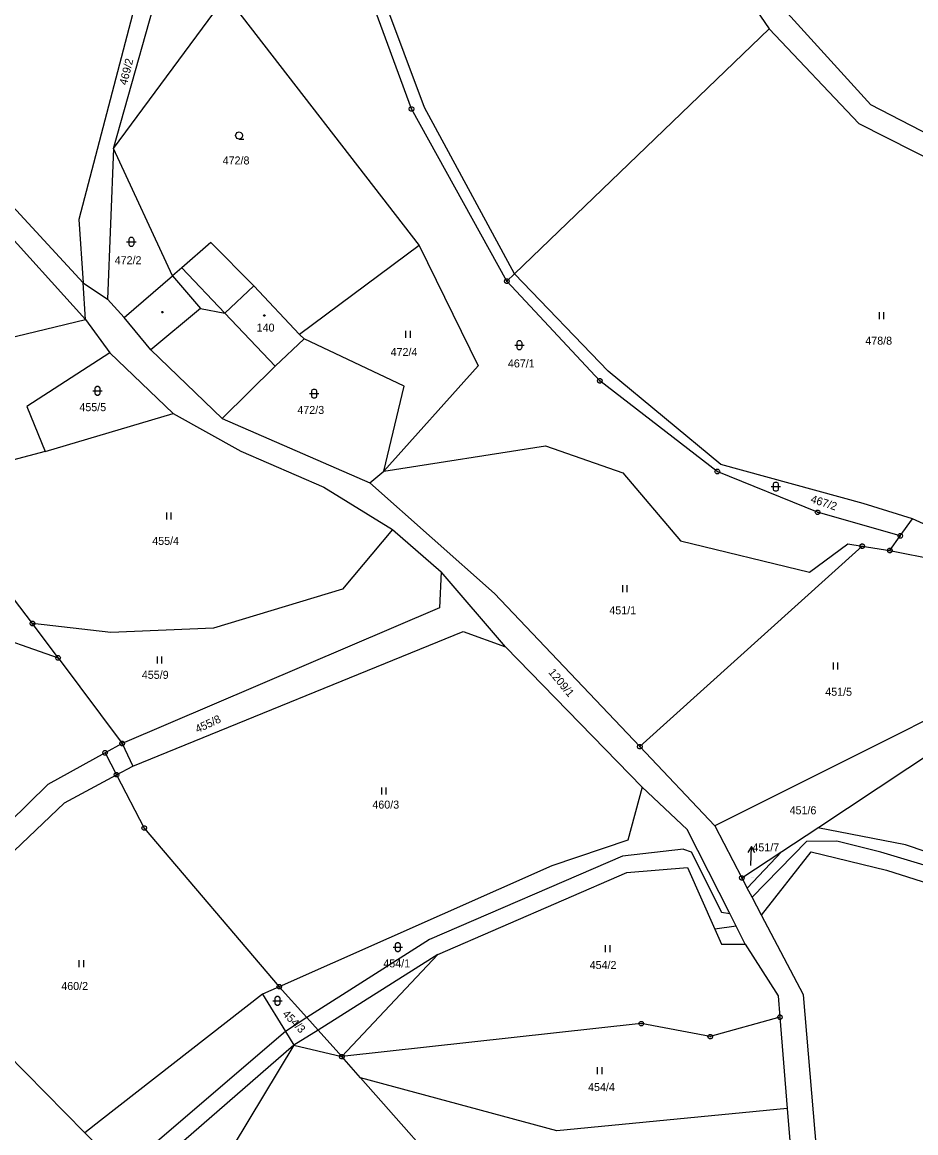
# Model space of a CAD drawing. Extents: x -694465 to -690527, y -983694 to -978978.
# Drawn here: x -692675 to -692485.2, y -980652.4 to -980416.5 of the extents above; entities that cross this region are included whole.
import ezdxf

# ---------------------------------------------------------------- set-up
doc = ezdxf.new("R2010")
doc.units = 0
for name, color, linetype in [('Vrstva 1', 7, 'Continuous'), ('Vrstva 16', 7, 'Continuous'), ('Vrstva 18', 7, 'Continuous'), ('Vrstva 19', 7, 'Continuous'), ('Vrstva 24', 7, 'Continuous'), ('Vrstva 25', 7, 'Continuous'), ('Vrstva 29', 7, 'Continuous')]:
    doc.layers.add(name, color=color, linetype=linetype)

msp = doc.modelspace()

# ---------------------------------------------------------------- linework, layer by layer
at = {"layer": 'Vrstva 1'}
msp.add_line((-692523.382, -980608.488), (-692527.918, -980609.106), dxfattribs=at)
for points in [[(-692592.33, -980434.94), (-692621.46, -980355.77)], [(-692589.54, -980434.65), (-692619.38, -980354.93)], [(-692531.53, -980395.7), (-692516.38, -980417.93)], [(-692655.64, -980443.35), (-692644.1, -980402.37)], [(-692649.26, -980405.88), (-692663.01, -980458.39)], [(-692655.64, -980443.35), (-692631.72, -980410.92)], [(-692631.72, -980410.92), (-692590.71, -980463.96)], [(-692494.78, -980434.05), (-692513.2, -980413.8)], [(-692516.38, -980417.93), (-692570.48, -980469.96)], [(-692516.38, -980417.93), (-692497.31, -980438.05)], [(-692572.09, -980471.51), (-692592.33, -980434.94)], [(-692570.48, -980469.96), (-692589.54, -980434.65)], [(-692426.39, -980469.41), (-692494.78, -980434.05)], [(-692497.31, -980438.05), (-692427.79, -980473.21)], [(-692655.64, -980443.35), (-692656.89, -980475.3)], [(-692643.12, -980470.37), (-692655.64, -980443.35)], [(-692662.07, -980471.85), (-692677.09, -980455.54)], [(-692680.71, -980458.55), (-692661.59, -980479.62)], [(-692663.01, -980458.39), (-692662.07, -980471.85)], [(-692634.97, -980463.29), (-692641.143, -980468.652)], [(-692625.85, -980472.49), (-692634.97, -980463.29)], [(-692590.71, -980463.96), (-692616.1, -980482.85)], [(-692590.71, -980463.96), (-692578.14, -980489.47)], [(-692641.143, -980468.652), (-692643.12, -980470.37)], [(-692631.97, -980478.28), (-692641.143, -980468.652)], [(-692653.33, -980479.25), (-692643.12, -980470.37)], [(-692643.12, -980470.37), (-692637.18, -980477.28)], [(-692570.48, -980469.96), (-692572.09, -980471.51)], [(-692550.55, -980490.59), (-692570.48, -980469.96)], [(-692661.59, -980479.62), (-692662.07, -980471.85)], [(-692662.07, -980471.85), (-692656.89, -980475.3)], [(-692631.97, -980478.28), (-692625.85, -980472.49)], [(-692616.1, -980482.85), (-692625.85, -980472.49)], [(-692552.34, -980492.66), (-692572.09, -980471.51)], [(-692656.89, -980475.3), (-692653.33, -980479.25)], [(-692637.18, -980477.28), (-692647.7, -980486.06)], [(-692637.18, -980477.28), (-692631.97, -980478.28)], [(-692621.26, -980489.57), (-692631.97, -980478.28)], [(-692699.76, -980488.81), (-692661.59, -980479.62)], [(-692661.59, -980479.62), (-692656.37, -980486.75)], [(-692647.7, -980486.06), (-692653.33, -980479.25)], [(-692615.15, -980483.78), (-692616.1, -980482.85)], [(-692615.15, -980483.78), (-692621.26, -980489.57)], [(-692593.89, -980493.77), (-692615.15, -980483.78)], [(-692656.37, -980486.75), (-692674.03, -980498.1)], [(-692642.92, -980499.57), (-692656.37, -980486.75)], [(-692632.55, -980500.7), (-692647.7, -980486.06)], [(-692621.26, -980489.57), (-692632.55, -980500.7)], [(-692578.14, -980489.47), (-692598.23, -980511.86)], [(-692526.67, -980510.46), (-692550.55, -980490.59)], [(-692598.23, -980511.86), (-692593.89, -980493.77)], [(-692527.38, -980511.91), (-692552.34, -980492.66)], [(-692674.03, -980498.1), (-692670.17, -980507.66)], [(-692670.17, -980507.66), (-692642.92, -980499.57)], [(-692642.92, -980499.57), (-692628.6, -980507.62)], [(-692632.55, -980500.7), (-692601.19, -980514.33)], [(-692598.23, -980511.86), (-692563.86, -980506.48)], [(-692563.86, -980506.48), (-692547.46, -980512.19)], [(-692670.17, -980507.66), (-692695.52, -980514.38)], [(-692628.6, -980507.62), (-692610.98, -980515.22)], [(-692496.41, -980518.69), (-692526.67, -980510.46)], [(-692601.19, -980514.33), (-692598.23, -980511.86)], [(-692547.46, -980512.19), (-692535.19, -980526.66)], [(-692506.09, -980520.58), (-692527.38, -980511.91)], [(-692672.84, -980544.2), (-692695.52, -980514.38)], [(-692610.98, -980515.22), (-692596.37, -980524.24)], [(-692574.7, -980537.8), (-692601.19, -980514.33)], [(-692488.52, -980525.59), (-692506.09, -980520.58)], [(-692485.95, -980521.98), (-692496.41, -980518.69)], [(-692488.52, -980525.59), (-692485.95, -980521.98)], [(-692450.58, -980538.06), (-692485.95, -980521.98)], [(-692596.37, -980524.24), (-692607.02, -980536.94)], [(-692596.37, -980524.24), (-692586.01, -980533.2)], [(-692496.61, -980527.79), (-692543.85, -980570.35)], [(-692535.19, -980526.66), (-692507.77, -980533.29)], [(-692507.77, -980533.29), (-692499.65, -980527.31)], [(-692499.65, -980527.31), (-692496.61, -980527.79)], [(-692496.61, -980527.79), (-692490.73, -980528.71)], [(-692490.73, -980528.71), (-692488.52, -980525.59)], [(-692490.73, -980528.71), (-692480.74, -980530.69)], [(-692586.01, -980533.2), (-692586.41, -980540.87)], [(-692572.34, -980549.15), (-692586.01, -980533.2)], [(-692607.02, -980536.94), (-692634.35, -980545.19)], [(-692543.85, -980570.35), (-692574.7, -980537.8)], [(-692586.41, -980540.87), (-692653.79, -980569.68)], [(-692425.242, -980539.845), (-692426.72, -980541.915), (-692430.516, -980553.31), (-692418.836, -980576.099), (-692419.712, -980577.852), (-692470.194, -980599.453), (-692492.678, -980592.733), (-692502.022, -980590.396)], [(-692656.16, -980546.09), (-692672.84, -980544.2)], [(-692667.4, -980551.5), (-692672.84, -980544.2)], [(-692684.34, -980545.52), (-692667.4, -980551.5)], [(-692634.35, -980545.19), (-692656.16, -980546.09)], [(-692651.53, -980574.47), (-692581.36, -980545.91)], [(-692581.36, -980545.91), (-692572.34, -980549.15)], [(-692443.85, -980545.11), (-692527.89, -980587.19)], [(-692506.05, -980587.56), (-692442.4, -980545.42)], [(-692572.34, -980549.15), (-692543.32, -980578.94)], [(-692667.4, -980551.5), (-692653.79, -980569.68)], [(-692653.79, -980569.68), (-692657.42, -980571.67)], [(-692653.79, -980569.68), (-692651.53, -980574.47)], [(-692527.89, -980587.19), (-692543.85, -980570.35)], [(-692657.42, -980571.67), (-692669.6, -980578.38)], [(-692657.42, -980571.67), (-692654.98, -980576.32)], [(-692654.98, -980576.32), (-692651.53, -980574.47)], [(-692666.04, -980582.25), (-692654.98, -980576.32)], [(-692654.98, -980576.32), (-692649.09, -980587.64)], [(-692669.6, -980578.38), (-692690.09, -980598.52)], [(-692543.32, -980578.94), (-692546.4, -980590.2)], [(-692533.76, -980587.96), (-692543.32, -980578.94)], [(-692687.42, -980602.6), (-692666.04, -980582.25)], [(-692649.09, -980587.64), (-692620.41, -980621.34)], [(-692524.733, -980605.816), (-692533.76, -980587.96)], [(-692527.89, -980587.19), (-692522.17, -980598.23)], [(-692513.69, -980592.62), (-692506.05, -980587.56)], [(-692487.41, -980591.19), (-692506.05, -980587.56)], [(-692546.4, -980590.2), (-692562.51, -980595.69)], [(-692502.022, -980590.396), (-692508.428, -980590.466), (-692520.015, -980602.336)], [(-692470.3, -980597.02), (-692487.41, -980591.19)], [(-692534.559, -980592.148), (-692547.498, -980593.578), (-692588.506, -980611.342), (-692614.552, -980627.881)], [(-692534.559, -980592.148), (-692532.933, -980592.684), (-692526.479, -980605.473), (-692524.733, -980605.816)], [(-692522.17, -980598.23), (-692513.69, -980592.62)], [(-692521.02, -980600.44), (-692513.69, -980592.62)], [(-692518, -980606.14), (-692507.48, -980592.72)], [(-692507.48, -980592.72), (-692491.43, -980596.58)], [(-692562.51, -980595.69), (-692620.41, -980621.34)], [(-692546.62, -980597.07), (-692533.69, -980596.04)], [(-692533.69, -980596.04), (-692527.918, -980609.106)], [(-692586.73, -980614.51), (-692546.62, -980597.07)], [(-692522.17, -980598.23), (-692521.02, -980600.44)], [(-692491.43, -980596.58), (-692470.26, -980603.33)], [(-692520.015, -980602.336), (-692521.02, -980600.44)], [(-692518, -980606.14), (-692520.015, -980602.336)], [(-692523.382, -980608.488), (-692524.733, -980605.816)], [(-692509.08, -980623.06), (-692518, -980606.14)], [(-692527.918, -980609.106), (-692526.52, -980612.27)], [(-692521.47, -980612.27), (-692523.382, -980608.488)], [(-692526.52, -980612.27), (-692521.47, -980612.27)], [(-692521.47, -980612.27), (-692514.45, -980623.28)], [(-692586.73, -980614.51), (-692612.167, -980630.545)], [(-692607.12, -980636.18), (-692586.73, -980614.51)], [(-692620.41, -980621.34), (-692623.99, -980622.93)], [(-692614.552, -980627.881), (-692620.41, -980621.34)], [(-692623.99, -980622.93), (-692658.4, -980649.75)], [(-692623.99, -980622.93), (-692619.12, -980630.816)], [(-692514.45, -980623.28), (-692514.09, -980627.79)], [(-692503.42, -980689.85), (-692509.08, -980623.06)], [(-692661.73, -980652.34), (-692686.84, -980626.89)], [(-692614.552, -980627.881), (-692619.12, -980630.816)], [(-692612.167, -980630.545), (-692614.552, -980627.881)], [(-692543.53, -980629.17), (-692607.12, -980636.18)], [(-692528.88, -980631.94), (-692543.53, -980629.17)], [(-692514.09, -980627.79), (-692528.88, -980631.94)], [(-692514.09, -980627.79), (-692512.52, -980647.2)], [(-692619.118, -980630.833), (-692619.12, -980630.816), (-692653.693, -980660.483)], [(-692619.12, -980630.816), (-692617.29, -980633.78)], [(-692612.167, -980630.545), (-692617.29, -980633.78)], [(-692607.12, -980636.18), (-692612.167, -980630.545)], [(-692617.29, -980633.78), (-692651.074, -980663.136)], [(-692617.29, -980633.78), (-692636.64, -980665.79)], [(-692617.29, -980633.78), (-692607.12, -980636.18)], [(-692603.14, -980640.67), (-692607.12, -980636.18)], [(-692561.5, -980651.97), (-692603.14, -980640.67)], [(-692603.14, -980640.67), (-692580.98, -980665.72)], [(-692512.52, -980647.2), (-692561.5, -980651.97)], [(-692512.52, -980647.2), (-692511.08, -980665.14)], [(-692658.4, -980649.75), (-692661.73, -980652.34)], [(-692653.693, -980660.483), (-692661.73, -980652.34)]]:
    msp.add_lwpolyline(points, dxfattribs=at)
at = {"layer": 'Vrstva 24'}
for points in [[(-692592.176, -980434.464), (-692591.926, -980434.646), (-692591.83, -980434.94), (-692591.926, -980435.234), (-692592.176, -980435.416), (-692592.484, -980435.416), (-692592.734, -980435.234), (-692592.83, -980434.94), (-692592.734, -980434.646), (-692592.484, -980434.464)], [(-692571.936, -980471.034), (-692571.686, -980471.216), (-692571.59, -980471.51), (-692571.686, -980471.804), (-692571.936, -980471.986), (-692572.244, -980471.986), (-692572.494, -980471.804), (-692572.59, -980471.51), (-692572.494, -980471.216), (-692572.244, -980471.034)], [(-692552.186, -980492.184), (-692551.936, -980492.366), (-692551.84, -980492.66), (-692551.936, -980492.954), (-692552.186, -980493.136), (-692552.494, -980493.136), (-692552.744, -980492.954), (-692552.84, -980492.66), (-692552.744, -980492.366), (-692552.494, -980492.184)], [(-692527.226, -980511.434), (-692526.976, -980511.616), (-692526.88, -980511.91), (-692526.976, -980512.204), (-692527.226, -980512.386), (-692527.534, -980512.386), (-692527.784, -980512.204), (-692527.88, -980511.91), (-692527.784, -980511.616), (-692527.534, -980511.434)], [(-692505.936, -980520.104), (-692505.686, -980520.286), (-692505.59, -980520.58), (-692505.686, -980520.874), (-692505.936, -980521.056), (-692506.244, -980521.056), (-692506.494, -980520.874), (-692506.59, -980520.58), (-692506.494, -980520.286), (-692506.244, -980520.104)], [(-692488.366, -980525.114), (-692488.116, -980525.296), (-692488.02, -980525.59), (-692488.116, -980525.884), (-692488.366, -980526.066), (-692488.674, -980526.066), (-692488.924, -980525.884), (-692489.02, -980525.59), (-692488.924, -980525.296), (-692488.674, -980525.114)], [(-692496.456, -980527.314), (-692496.206, -980527.496), (-692496.11, -980527.79), (-692496.206, -980528.084), (-692496.456, -980528.266), (-692496.764, -980528.266), (-692497.014, -980528.084), (-692497.11, -980527.79), (-692497.014, -980527.496), (-692496.764, -980527.314)], [(-692490.576, -980528.234), (-692490.326, -980528.416), (-692490.23, -980528.71), (-692490.326, -980529.004), (-692490.576, -980529.186), (-692490.884, -980529.186), (-692491.134, -980529.004), (-692491.23, -980528.71), (-692491.134, -980528.416), (-692490.884, -980528.234)], [(-692672.686, -980543.724), (-692672.436, -980543.906), (-692672.34, -980544.2), (-692672.436, -980544.494), (-692672.686, -980544.676), (-692672.994, -980544.676), (-692673.244, -980544.494), (-692673.34, -980544.2), (-692673.244, -980543.906), (-692672.994, -980543.724)], [(-692667.246, -980551.024), (-692666.996, -980551.206), (-692666.9, -980551.5), (-692666.996, -980551.794), (-692667.246, -980551.976), (-692667.554, -980551.976), (-692667.804, -980551.794), (-692667.9, -980551.5), (-692667.804, -980551.206), (-692667.554, -980551.024)], [(-692653.636, -980569.204), (-692653.386, -980569.386), (-692653.29, -980569.68), (-692653.386, -980569.974), (-692653.636, -980570.156), (-692653.944, -980570.156), (-692654.194, -980569.974), (-692654.29, -980569.68), (-692654.194, -980569.386), (-692653.944, -980569.204)], [(-692543.696, -980569.874), (-692543.446, -980570.056), (-692543.35, -980570.35), (-692543.446, -980570.644), (-692543.696, -980570.826), (-692544.004, -980570.826), (-692544.254, -980570.644), (-692544.35, -980570.35), (-692544.254, -980570.056), (-692544.004, -980569.874)], [(-692657.266, -980571.194), (-692657.016, -980571.376), (-692656.92, -980571.67), (-692657.016, -980571.964), (-692657.266, -980572.146), (-692657.574, -980572.146), (-692657.824, -980571.964), (-692657.92, -980571.67), (-692657.824, -980571.376), (-692657.574, -980571.194)], [(-692654.826, -980575.844), (-692654.576, -980576.026), (-692654.48, -980576.32), (-692654.576, -980576.614), (-692654.826, -980576.796), (-692655.134, -980576.796), (-692655.384, -980576.614), (-692655.48, -980576.32), (-692655.384, -980576.026), (-692655.134, -980575.844)], [(-692648.936, -980587.164), (-692648.686, -980587.346), (-692648.59, -980587.64), (-692648.686, -980587.934), (-692648.936, -980588.116), (-692649.244, -980588.116), (-692649.494, -980587.934), (-692649.59, -980587.64), (-692649.494, -980587.346), (-692649.244, -980587.164)], [(-692522.016, -980597.754), (-692521.766, -980597.936), (-692521.67, -980598.23), (-692521.766, -980598.524), (-692522.016, -980598.706), (-692522.324, -980598.706), (-692522.574, -980598.524), (-692522.67, -980598.23), (-692522.574, -980597.936), (-692522.324, -980597.754)], [(-692620.256, -980620.864), (-692620.006, -980621.046), (-692619.91, -980621.34), (-692620.006, -980621.634), (-692620.256, -980621.816), (-692620.564, -980621.816), (-692620.814, -980621.634), (-692620.91, -980621.34), (-692620.814, -980621.046), (-692620.564, -980620.864)], [(-692543.376, -980628.694), (-692543.126, -980628.876), (-692543.03, -980629.17), (-692543.126, -980629.464), (-692543.376, -980629.646), (-692543.684, -980629.646), (-692543.934, -980629.464), (-692544.03, -980629.17), (-692543.934, -980628.876), (-692543.684, -980628.694)], [(-692513.936, -980627.314), (-692513.686, -980627.496), (-692513.59, -980627.79), (-692513.686, -980628.084), (-692513.936, -980628.266), (-692514.244, -980628.266), (-692514.494, -980628.084), (-692514.59, -980627.79), (-692514.494, -980627.496), (-692514.244, -980627.314)], [(-692528.726, -980631.464), (-692528.476, -980631.646), (-692528.38, -980631.94), (-692528.476, -980632.234), (-692528.726, -980632.416), (-692529.034, -980632.416), (-692529.284, -980632.234), (-692529.38, -980631.94), (-692529.284, -980631.646), (-692529.034, -980631.464)], [(-692606.966, -980635.704), (-692606.716, -980635.886), (-692606.62, -980636.18), (-692606.716, -980636.474), (-692606.966, -980636.656), (-692607.274, -980636.656), (-692607.524, -980636.474), (-692607.62, -980636.18), (-692607.524, -980635.886), (-692607.274, -980635.704)], [(-692606.966, -980635.704), (-692606.716, -980635.886), (-692606.62, -980636.18), (-692606.716, -980636.474), (-692606.966, -980636.656), (-692607.274, -980636.656), (-692607.524, -980636.474), (-692607.62, -980636.18), (-692607.524, -980635.886), (-692607.274, -980635.704)]]:
    msp.add_lwpolyline(points, close=True, dxfattribs=at)
for points in [[(-692592.449, -980434.94), (-692592.21, -980434.94)], [(-692572.209, -980471.51), (-692571.97, -980471.51)], [(-692552.459, -980492.66), (-692552.22, -980492.66)], [(-692527.499, -980511.91), (-692527.26, -980511.91)], [(-692506.209, -980520.58), (-692505.97, -980520.58)], [(-692496.729, -980527.79), (-692496.49, -980527.79)], [(-692488.639, -980525.59), (-692488.4, -980525.59)], [(-692490.849, -980528.71), (-692490.61, -980528.71)], [(-692672.959, -980544.2), (-692672.72, -980544.2)], [(-692667.519, -980551.5), (-692667.28, -980551.5)], [(-692653.909, -980569.68), (-692653.67, -980569.68)], [(-692543.969, -980570.35), (-692543.73, -980570.35)], [(-692657.539, -980571.67), (-692657.3, -980571.67)], [(-692655.099, -980576.32), (-692654.86, -980576.32)], [(-692649.209, -980587.64), (-692648.97, -980587.64)], [(-692522.289, -980598.23), (-692522.05, -980598.23)], [(-692620.529, -980621.34), (-692620.29, -980621.34)], [(-692543.649, -980629.17), (-692543.41, -980629.17)], [(-692514.209, -980627.79), (-692513.97, -980627.79)], [(-692528.999, -980631.94), (-692528.76, -980631.94)], [(-692607.239, -980636.18), (-692607, -980636.18)], [(-692607.239, -980636.18), (-692607, -980636.18)]]:
    msp.add_lwpolyline(points, dxfattribs=at)
at = {"layer": 'Vrstva 25'}
for points in [[(-692628.95, -980441.32), (-692629.325, -980441.219), (-692629.599, -980440.945), (-692629.7, -980440.57), (-692629.599, -980440.195), (-692629.325, -980439.921), (-692628.95, -980439.82), (-692628.575, -980439.921), (-692628.301, -980440.195), (-692628.2, -980440.57), (-692628.301, -980440.945), (-692628.575, -980441.219), (-692628.95, -980441.32), (-692627.95, -980441.321)], [(-692652.83, -980463.15), (-692650.83, -980463.15)], [(-692493.01, -980478.09), (-692493.01, -980479.59)], [(-692492.01, -980479.59), (-692492.01, -980478.09)], [(-692593.58, -980482.05), (-692593.58, -980483.55)], [(-692592.58, -980483.55), (-692592.58, -980482.05)], [(-692570.42, -980485.1), (-692568.42, -980485.1)], [(-692660.01, -980494.8), (-692658.01, -980494.8)], [(-692614.02, -980495.38), (-692612.02, -980495.38)], [(-692515.96, -980515.14), (-692513.96, -980515.14)], [(-692644.37, -980520.61), (-692644.37, -980522.11)], [(-692643.37, -980522.11), (-692643.37, -980520.61)], [(-692547.54, -980536.08), (-692547.54, -980537.58)], [(-692546.54, -980537.58), (-692546.54, -980536.08)], [(-692646.34, -980551.18), (-692646.34, -980552.68)], [(-692645.34, -980552.68), (-692645.34, -980551.18)], [(-692502.81, -980552.48), (-692502.81, -980553.98)], [(-692501.81, -980553.98), (-692501.81, -980552.48)], [(-692598.72, -980579.04), (-692598.72, -980580.54)], [(-692597.72, -980580.54), (-692597.72, -980579.04)], [(-692551.17, -980612.52), (-692551.17, -980614.02)], [(-692550.17, -980614.02), (-692550.17, -980612.52)], [(-692596.22, -980612.93), (-692594.22, -980612.93)], [(-692662.95, -980615.69), (-692662.95, -980617.19)], [(-692661.95, -980617.19), (-692661.95, -980615.69)], [(-692621.8, -980624.34), (-692619.8, -980624.34)], [(-692552.87, -980638.41), (-692552.87, -980639.91)], [(-692551.87, -980639.91), (-692551.87, -980638.41)]]:
    msp.add_lwpolyline(points, dxfattribs=at)
for points in [[(-692652.33, -980462.65), (-692652.235, -980462.356), (-692651.985, -980462.174), (-692651.675, -980462.174), (-692651.425, -980462.356), (-692651.33, -980462.65), (-692651.33, -980463.65), (-692651.425, -980463.944), (-692651.675, -980464.126), (-692651.985, -980464.126), (-692652.235, -980463.944), (-692652.33, -980463.65)], [(-692645.133, -980477.938), (-692645.045, -980478.09), (-692645.133, -980478.242), (-692645.307, -980478.242), (-692645.395, -980478.09), (-692645.307, -980477.938)], [(-692623.493, -980478.648), (-692623.405, -980478.8), (-692623.493, -980478.952), (-692623.667, -980478.952), (-692623.755, -980478.8), (-692623.667, -980478.648)], [(-692569.92, -980484.6), (-692569.825, -980484.306), (-692569.575, -980484.124), (-692569.265, -980484.124), (-692569.015, -980484.306), (-692568.92, -980484.6), (-692568.92, -980485.6), (-692569.015, -980485.894), (-692569.265, -980486.076), (-692569.575, -980486.076), (-692569.825, -980485.894), (-692569.92, -980485.6)], [(-692659.51, -980494.3), (-692659.415, -980494.006), (-692659.165, -980493.824), (-692658.855, -980493.824), (-692658.605, -980494.006), (-692658.51, -980494.3), (-692658.51, -980495.3), (-692658.605, -980495.594), (-692658.855, -980495.776), (-692659.165, -980495.776), (-692659.415, -980495.594), (-692659.51, -980495.3)], [(-692613.52, -980494.88), (-692613.425, -980494.586), (-692613.175, -980494.404), (-692612.865, -980494.404), (-692612.615, -980494.586), (-692612.52, -980494.88), (-692612.52, -980495.88), (-692612.615, -980496.174), (-692612.865, -980496.356), (-692613.175, -980496.356), (-692613.425, -980496.174), (-692613.52, -980495.88)], [(-692515.46, -980514.64), (-692515.365, -980514.346), (-692515.115, -980514.164), (-692514.805, -980514.164), (-692514.555, -980514.346), (-692514.46, -980514.64), (-692514.46, -980515.64), (-692514.555, -980515.934), (-692514.805, -980516.116), (-692515.115, -980516.116), (-692515.365, -980515.934), (-692515.46, -980515.64)], [(-692595.72, -980612.43), (-692595.625, -980612.136), (-692595.375, -980611.954), (-692595.065, -980611.954), (-692594.815, -980612.136), (-692594.72, -980612.43), (-692594.72, -980613.43), (-692594.815, -980613.724), (-692595.065, -980613.906), (-692595.375, -980613.906), (-692595.625, -980613.724), (-692595.72, -980613.43)], [(-692621.3, -980623.84), (-692621.205, -980623.546), (-692620.955, -980623.364), (-692620.645, -980623.364), (-692620.395, -980623.546), (-692620.3, -980623.84), (-692620.3, -980624.84), (-692620.395, -980625.134), (-692620.645, -980625.316), (-692620.955, -980625.316), (-692621.205, -980625.134), (-692621.3, -980624.84)]]:
    msp.add_lwpolyline(points, close=True, dxfattribs=at)
at = {"layer": 'Vrstva 29'}
for points in [[(-692520.27, -980595.59), (-692520.121, -980591.593), (-692520.919, -980592.864)], [(-692519.42, -980592.92), (-692520.121, -980591.593)]]:
    msp.add_lwpolyline(points, dxfattribs=at)

# ---------------------------------------------------------------- texts
at = {"layer": 'Vrstva 16'}
msp.add_text('451/7', height=1.7, dxfattribs=at).set_placement((-692519.923, -980592.59))
at = {"layer": 'Vrstva 18'}
for s, rotation, p in [('469/2', 75.57313, (-692652.801, -980429.98)), ('467/2', 341.99851, (-692507.714, -980518.463)), ('1209/1', 309.62639, (-692563.36, -980554.622)), ('455/8', 25.21014, (-692637.779, -980567.501)), ('454/3', 314.09546, (-692619.855, -980627.26))]:
    msp.add_text(s, height=1.7, rotation=rotation, dxfattribs=at).set_placement(p)
for s, height, p in [('472/8', 1.7, (-692632.437, -980446.72)), ('472/2', 1.7, (-692655.37, -980467.91)), ('478/8', 1.7, (-692495.95, -980484.99)), ('472/4', 1.7, (-692596.767, -980487.39)), ('467/1', 1.7, (-692571.863, -980489.82)), ('455/5', 1.7, (-692662.864, -980499.11)), ('472/3', 1.7, (-692616.574, -980499.7)), ('455/4', 1.7, (-692647.397, -980527.51)), ('451/1', 1.7, (-692550.314, -980542.25)), ('455/9', 1.7, (-692649.607, -980555.95)), ('451/5', 1.7, (-692504.463, -980559.55)), ('460/3', 1.7, (-692600.643, -980583.51)), ('451/6', 1.7, (-692512.033, -980584.72)), ('451/7', 0.2, (-692520.342, -980598.28)), ('454/1', 1.7, (-692598.312, -980617.23)), ('454/2', 1.7, (-692554.494, -980617.58)), ('460/2', 1.7, (-692666.714, -980622.03)), ('454/4', 1.7, (-692554.833, -980643.5))]:
    msp.add_text(s, height=height, dxfattribs=at).set_placement(p)
at = {"layer": 'Vrstva 19'}
msp.add_text('140', height=1.7, dxfattribs=at).set_placement((-692625.213, -980482.21))

doc.saveas('drawing.dxf')
